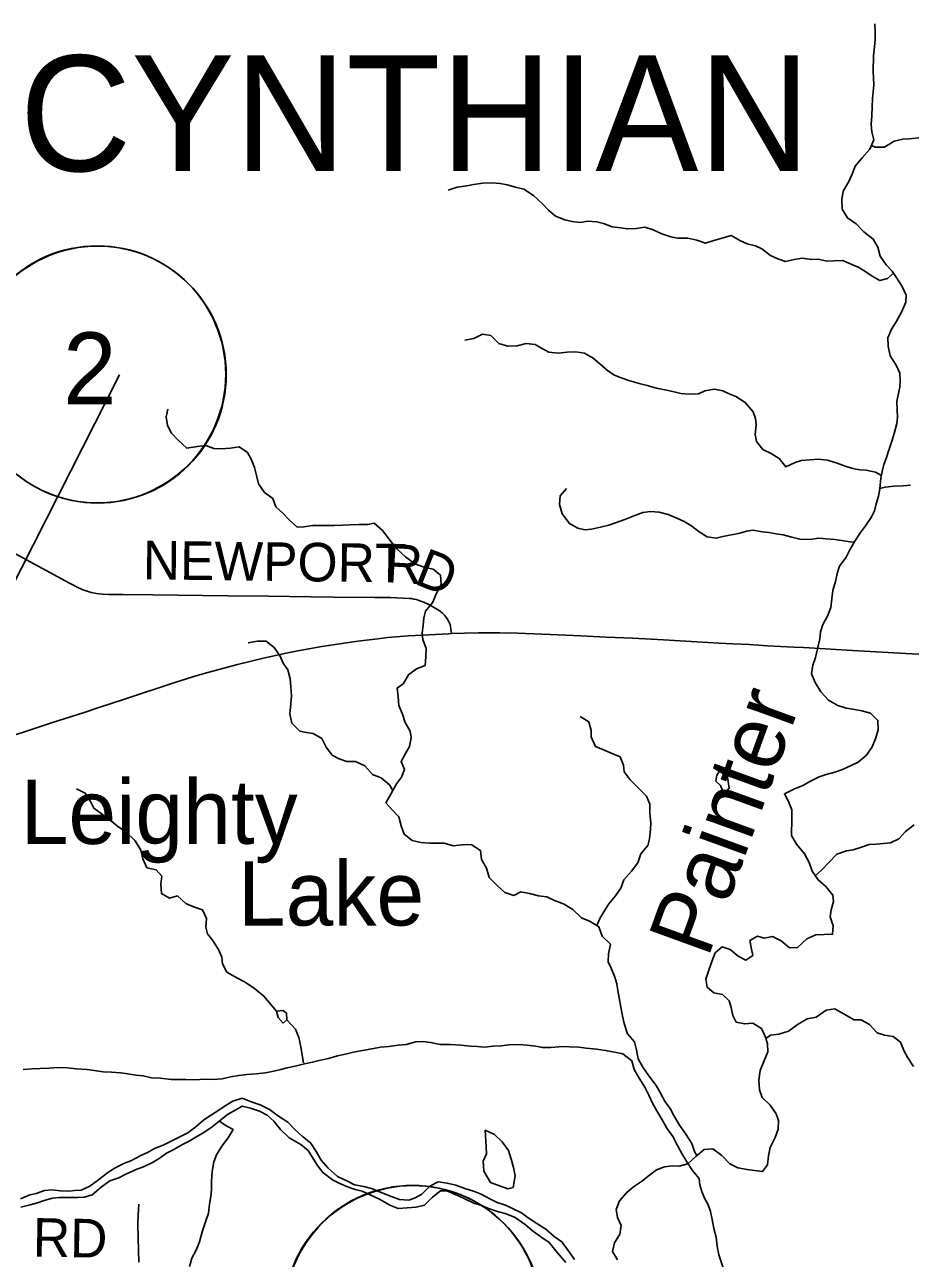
# Model space of a CAD drawing. Extents: x -87 to 2145, y -2128 to 440.
# Drawn here: x 75.6 to 110.05, y 358.85 to 406.86 of the extents above; entities that cross this region are included whole.
import ezdxf

# ---------------------------------------------------------------- set-up
doc = ezdxf.new("R2010")
doc.units = 0
for name, color, linetype in [('GM_X_County_Road', 7, 'Continuous'), ('GM_X_County_Road_Text', 7, 'Continuous'), ('GM_X_Major_River', 7, 'Continuous'), ('GM_X_Minor_Lake', 7, 'Continuous'), ('GM_X_Minor_Lake_Text', 7, 'Continuous'), ('GM_X_Minor_River', 7, 'Continuous'), ('GM_X_Minor_River_Text', 7, 'Continuous'), ('GM_X_State_Route', 7, 'Continuous'), ('GM_X_Township_Road', 7, 'Continuous'), ('GM_X_Township_Road_Text', 7, 'Continuous'), ('GM_X_Township_Text', 7, 'Continuous'), ('SH_Masking', 7, 'Continuous'), ('SH_Text', 7, 'Continuous')]:
    doc.layers.add(name, color=color, linetype=linetype)

msp = doc.modelspace()

# ---------------------------------------------------------------- linework, layer by layer
at = {"layer": 'GM_X_County_Road'}
msp.add_lwpolyline([(75.245, 386.269), (75.806, 385.963), (76.427, 385.626), (77.335, 385.133), (77.685, 384.95), (77.898, 384.858), (77.992, 384.825), (78.182, 384.769), (78.393, 384.725), (78.623, 384.697), (78.87, 384.686), (79.412, 384.68), (80.593, 384.67), (81.545, 384.658), (83.497, 384.637), (85.088, 384.615), (86.729, 384.595), (87.615, 384.587), (89.207, 384.567), (89.814, 384.563), (90.569, 384.534), (90.65, 384.525), (90.739, 384.509), (90.836, 384.486), (90.975, 384.443), (91.126, 384.384), (91.287, 384.307), (91.686, 384.085), (91.768, 384.029), (91.849, 383.959), (91.923, 383.887), (91.974, 383.824), (92.023, 383.761), (92.076, 383.676), (92.114, 383.601), (92.146, 383.525), (92.165, 383.446), (92.18, 383.343), (92.204, 383.165)], dxfattribs=at)
at = {"layer": 'GM_X_Major_River'}
for points in [[(75.43, 361.169), (75.793, 361.324), (76.044, 361.38), (76.366, 361.495), (76.637, 361.52), (76.987, 361.474), (77.297, 361.469), (77.548, 361.495), (77.798, 361.511), (78.131, 361.666), (78.465, 361.911), (78.83, 362.196), (79.144, 362.391), (79.477, 362.556), (79.729, 362.652), (80.112, 362.856), (80.395, 362.982), (80.647, 363.128), (80.99, 363.263), (81.343, 363.438), (81.686, 363.612), (81.939, 363.739), (82.253, 363.974), (82.568, 364.249), (82.831, 364.416), (83.185, 364.65), (83.438, 364.817), (83.69, 364.963), (84.053, 365.087)], [(84.053, 365.087), (84.401, 364.941), (84.759, 364.825), (85.127, 364.649), (85.473, 364.382), (85.83, 364.156), (86.105, 363.871), (86.401, 363.595)], [(88.45, 361.537), (88.152, 361.632), (87.853, 361.767), (87.575, 361.902), (87.19, 362.199), (86.984, 362.463), (86.828, 362.716), (86.623, 363.05), (86.346, 363.285), (85.89, 363.543), (85.555, 363.87), (85.29, 364.185), (85.033, 364.43), (84.726, 364.585), (84.387, 364.701), (84.058, 364.776), (83.805, 364.63), (83.482, 364.455), (83.218, 364.229), (82.894, 363.973), (82.56, 363.748), (82.256, 363.573), (81.994, 363.417), (81.731, 363.281), (81.377, 363.076), (81.115, 362.94), (80.831, 362.744), (80.568, 362.578), (80.215, 362.414), (79.964, 362.318), (79.53, 362.134), (79.257, 361.988), (78.915, 361.874), (78.571, 361.619), (78.226, 361.324), (77.924, 361.238), (77.663, 361.223), (77.333, 361.218), (76.943, 361.225), (76.672, 361.189), (76.36, 361.104), (76.098, 361.018), (75.807, 360.932), (75.445, 360.848)], [(86.401, 363.595), (86.718, 363.35), (86.933, 363.015), (87.137, 362.671), (87.403, 362.366), (87.768, 362.039), (88.155, 361.853), (88.423, 361.708), (88.792, 361.642), (89.131, 361.556), (89.46, 361.42), (89.828, 361.274), (90.176, 361.148), (90.536, 361.112), (90.788, 361.208), (91.05, 361.354), (91.355, 361.66), (91.679, 361.825), (92.028, 361.779), (92.367, 361.704), (92.726, 361.567), (93.094, 361.451), (93.353, 361.347), (93.72, 361.15), (93.978, 361.026), (94.297, 360.92), (94.923, 360.629), (95.18, 360.435), (95.517, 360.209), (95.873, 359.982), (96.199, 359.706), (96.496, 359.501), (96.741, 359.156), (96.985, 358.802)], [(96.653, 358.687), (96.329, 359.073), (95.995, 359.469), (95.678, 359.695), (95.342, 359.941), (95.065, 360.166), (94.679, 360.443), (94.331, 360.579), (93.992, 360.675), (93.644, 360.791), (93.376, 360.905), (93.067, 361), (92.669, 361.197), (92.341, 361.333), (92.023, 361.479), (91.773, 361.483), (91.459, 361.227), (91.153, 360.921), (90.822, 360.847), (90.471, 360.812), (90.13, 360.798), (89.802, 360.924), (89.405, 361.151), (89.057, 361.307), (88.729, 361.462), (88.45, 361.537)]]:
    msp.add_lwpolyline(points, dxfattribs=at)
at = {"layer": 'GM_X_Minor_Lake'}
for points in [[(102.732, 377.973), (102.519, 377.66), (102.485, 377.42), (102.672, 377.256), (102.757, 377.034), (102.833, 376.955)], [(102.833, 376.955), (103, 377.15), (102.903, 377.833), (102.732, 377.973)], [(85.649, 368.502), (85.388, 368.477), (85.463, 368.225), (85.649, 368.001)], [(85.649, 368.001), (85.463, 368.225), (85.388, 368.477), (85.649, 368.502), (85.787, 368.4), (85.792, 368.139), (85.649, 368.001)], [(85.649, 368.001), (85.792, 368.139), (85.787, 368.4), (85.649, 368.502)], [(94.602, 361.609), (94.682, 362.064), (94.618, 362.386), (94.524, 362.708), (94.421, 363.051), (94.177, 363.386), (93.872, 363.673), (93.515, 363.84), (93.553, 363.188)], [(93.553, 363.188), (93.557, 362.917), (93.432, 362.629), (93.454, 362.248), (93.716, 361.802), (94.392, 361.558), (94.602, 361.609)]]:
    msp.add_lwpolyline(points, dxfattribs=at)
at = {"layer": 'GM_X_Minor_River'}
for points in [[(106.771, 377.678), (107.113, 377.77), (107.416, 377.873), (107.77, 378.046), (108.023, 378.16), (108.329, 378.424), (108.556, 378.729), (108.694, 379.067), (108.803, 379.425), (108.791, 379.786), (108.498, 380.074), (108.16, 380.162), (107.821, 380.22), (107.562, 380.266), (107.225, 380.364), (106.869, 380.573), (106.567, 380.9), (106.345, 381.256), (106.213, 381.6), (106.261, 381.93), (106.368, 382.238), (106.436, 382.578), (106.525, 382.957), (106.552, 383.227), (106.649, 383.515), (106.826, 383.842), (106.964, 384.18), (107.002, 384.52), (107.04, 384.84), (107.138, 385.188), (107.205, 385.498), (107.292, 385.787), (107.551, 386.142), (107.708, 386.449), (107.895, 386.765), (108.113, 387.101), (108.309, 387.357), (108.527, 387.683), (108.653, 387.941), (108.72, 388.21), (108.817, 388.519), (108.863, 388.799), (108.903, 389.209), (108.959, 389.478), (109.026, 389.748), (109.122, 390.016), (109.23, 390.345), (109.337, 390.653), (109.424, 390.952), (109.533, 391.341), (109.549, 391.591), (109.535, 391.862), (109.523, 392.193), (109.579, 392.453), (109.646, 392.752), (109.662, 393.013), (109.649, 393.294), (109.506, 393.608), (109.265, 393.975), (109.193, 394.347), (109.171, 394.669), (109.319, 395.006), (109.505, 395.293), (109.714, 395.669), (109.883, 396.067), (109.89, 396.337), (109.737, 396.672), (109.525, 396.998), (109.341, 397.263), (109.117, 397.519), (108.875, 397.856), (108.792, 398.198), (108.61, 398.514), (108.246, 398.803), (107.943, 399.111), (107.609, 399.339), (107.406, 399.675), (107.385, 400.057), (107.443, 400.387), (107.661, 400.753), (107.788, 401.041), (107.905, 401.359), (108.173, 401.684), (108.481, 402.018), (108.629, 402.376), (108.556, 402.689), (108.523, 402.97), (108.551, 403.311), (108.569, 403.662), (108.576, 403.983), (108.612, 404.243), (108.628, 404.523), (108.624, 404.774), (108.61, 405.045), (108.624, 405.647), (108.652, 405.998), (108.679, 406.288), (108.686, 406.599), (108.673, 406.89)], [(108.539, 402.159), (108.683, 402.094), (109.043, 402.095), (109.418, 402.328), (109.76, 402.41), (110.011, 402.424), (110.512, 402.473)], [(109.394, 397.187), (109.164, 396.986), (108.862, 396.903), (108.566, 397.07), (108.281, 397.267), (108.024, 397.424), (107.687, 397.562), (107.43, 397.678), (107.06, 397.667), (106.809, 397.652), (106.471, 397.74), (106.211, 397.726), (105.842, 397.775), (105.53, 397.722), (105.199, 397.649), (104.901, 397.746), (104.614, 397.883), (104.28, 398.142), (104.022, 398.258), (103.704, 398.336), (103.447, 398.452), (103.081, 398.651), (102.729, 398.559), (102.407, 398.466), (102.084, 398.353), (101.747, 398.481), (101.398, 398.55), (100.988, 398.559), (100.729, 398.605), (100.382, 398.724), (100.045, 398.872), (99.728, 398.979), (99.396, 398.927), (99.046, 398.915), (98.787, 398.961), (98.458, 398.989), (98.111, 399.127), (97.852, 399.193), (97.502, 399.211), (97.201, 399.168), (96.902, 399.195), (96.613, 399.262), (96.247, 399.411), (95.972, 399.648), (95.728, 399.905), (95.385, 400.214), (95.02, 400.463), (94.692, 400.531), (94.364, 400.629), (94.095, 400.675), (93.766, 400.703), (93.415, 400.691), (93.054, 400.639), (92.793, 400.595), (92.421, 400.543), (92.068, 400.421)], [(108.926, 389.317), (108.699, 389.444), (108.34, 389.523), (108.081, 389.539), (107.812, 389.595), (107.553, 389.661), (107.206, 389.8), (106.829, 389.909), (106.47, 389.947), (106.139, 389.924), (105.818, 389.902), (105.566, 389.817), (105.202, 389.655), (104.95, 389.982), (104.634, 390.17), (104.318, 390.328), (104.065, 390.644), (104.021, 390.906), (104.05, 391.286), (104.026, 391.538), (103.942, 391.79), (103.62, 392.159), (103.266, 392.388), (103.008, 392.494), (102.751, 392.61), (102.432, 392.678), (102.06, 392.606), (101.808, 392.492), (101.447, 392.48), (101.118, 392.508), (100.859, 392.574), (100.571, 392.641), (100.172, 392.72), (99.815, 392.818), (99.506, 392.896), (99.138, 392.995), (98.801, 393.113), (98.543, 393.219), (98.277, 393.396), (97.974, 393.663), (97.709, 393.88), (97.373, 394.079), (97.044, 394.126), (96.704, 394.114), (96.353, 394.082), (95.984, 394.121), (95.707, 394.268), (95.45, 394.414), (95.111, 394.452), (94.759, 394.36), (94.388, 394.348), (94.041, 394.457), (93.728, 394.765), (93.409, 394.812), (93.075, 394.65), (92.723, 394.588)], [(87.382, 387.371), (87.062, 387.369), (86.812, 387.365), (86.461, 387.323), (86.2, 387.309), (85.887, 387.587), (85.633, 387.853), (85.369, 388.1), (85.246, 388.424), (84.932, 388.652), (84.69, 388.998), (84.626, 389.26), (84.534, 389.624), (84.412, 389.957), (84.268, 390.211), (83.943, 390.43), (83.602, 390.377), (83.241, 390.356), (82.961, 390.372), (82.644, 390.48), (82.313, 390.448), (81.901, 390.377), (81.548, 390.706), (81.314, 390.962), (81.151, 391.267), (81.099, 391.599), (81.166, 391.898)], [(108.865, 388.811), (109.075, 388.864), (109.426, 388.906), (109.777, 388.918), (110.057, 388.942)], [(107.87, 386.723), (107.715, 386.739), (107.376, 386.787), (107.117, 386.823), (106.777, 386.851), (106.498, 386.878), (106.136, 386.826), (105.757, 386.845), (105.438, 386.912), (105.1, 387.01), (104.831, 387.047), (104.552, 387.093), (104.293, 387.129), (103.934, 387.188), (103.683, 387.153), (103.421, 387.069), (102.758, 386.944), (102.496, 386.88), (102.147, 386.928), (101.842, 387.126), (101.547, 387.343), (101.281, 387.52), (100.964, 387.657), (100.637, 387.795), (100.279, 387.884), (99.94, 387.922), (99.639, 387.879), (99.275, 387.737), (98.942, 387.604), (98.579, 387.472), (98.317, 387.388), (97.995, 387.305), (97.643, 387.223), (97.392, 387.199), (97.114, 387.265), (96.788, 387.453), (96.506, 387.821), (96.405, 388.194), (96.423, 388.525), (96.67, 388.81)], [(101.744, 362.852), (101.66, 363.013), (101.548, 363.326), (101.316, 363.682), (101.075, 364.039), (100.853, 364.405), (100.71, 364.678), (100.516, 364.944), (100.315, 365.309), (100.161, 365.573), (99.88, 365.951), (99.648, 366.297), (99.466, 366.622), (99.394, 366.964), (99.321, 367.276), (99.048, 367.583), (98.918, 367.987), (98.855, 368.289), (98.793, 368.632), (98.722, 368.994), (98.678, 369.276), (98.635, 369.537), (98.561, 369.8), (98.409, 370.144), (98.295, 370.397), (98.312, 370.707), (98.381, 371.077), (98.058, 371.385), (97.937, 371.758), (97.602, 371.967), (97.255, 372.105), (96.923, 372.434), (96.587, 372.632), (96.211, 372.781), (95.904, 372.918), (95.585, 372.956), (95.237, 373.044), (94.898, 373.112), (94.625, 372.978), (94.277, 373.087), (93.974, 373.364), (93.671, 373.672), (93.559, 374.035), (93.367, 374.371), (93.326, 374.722), (92.961, 374.961), (92.611, 374.95), (92.27, 374.907), (91.912, 375.006), (91.652, 375.012), (91.352, 375.009), (91.002, 375.037), (90.674, 375.115), (90.359, 375.353), (90.237, 375.687), (90.156, 376.039), (89.892, 376.306), (89.648, 376.582), (89.836, 376.919), (90.066, 377.314), (90.262, 377.58), (90.369, 377.878), (90.237, 378.192), (90.414, 378.499), (90.571, 378.776), (90.629, 379.115), (90.595, 379.367), (90.403, 379.702), (90.29, 380.035), (90.148, 380.369), (90.126, 380.711), (90.084, 381.043), (90.338, 381.217), (90.527, 381.564), (90.842, 381.797), (91.176, 381.929), (91.203, 382.26), (91.211, 382.59), (91.089, 382.934), (91.065, 383.185), (91.093, 383.495), (91.119, 383.775), (91.195, 384.034), (91.474, 384.389), (91.611, 384.706), (91.8, 385.073), (91.769, 385.434), (91.484, 385.672), (91.136, 385.75), (90.779, 385.878), (90.415, 386.148), (90.082, 386.446), (89.81, 386.793), (89.519, 387.171), (89.195, 387.459), (88.944, 387.415), (88.604, 387.413), (88.263, 387.401), (87.973, 387.388), (87.633, 387.376), (87.382, 387.371)], [(89.917, 377.058), (89.785, 377.281), (89.471, 377.549), (89.134, 377.687), (88.832, 378.025), (88.466, 378.184), (88.126, 378.191), (87.828, 378.289), (87.561, 378.435), (87.329, 378.741), (87.157, 379.086), (86.821, 379.274), (86.562, 379.311), (86.303, 379.367), (85.99, 379.675), (85.909, 380.047), (85.935, 380.307), (85.976, 380.748), (85.954, 381.109), (85.931, 381.41), (85.829, 381.753), (85.655, 382.008), (85.532, 382.282), (85.3, 382.628), (84.985, 382.876), (84.655, 382.873), (84.293, 382.802)], [(97.857, 371.808), (97.975, 372.078), (98.131, 372.335), (98.318, 372.642), (98.576, 372.956), (98.783, 373.262), (98.911, 373.58), (99.199, 373.914), (99.447, 374.249), (99.565, 374.597), (99.833, 374.912), (99.909, 375.18), (99.938, 375.541), (99.954, 375.801), (99.923, 376.172), (99.911, 376.524), (99.788, 376.837), (99.495, 377.135), (99.153, 377.473), (98.921, 377.789), (98.887, 378.041), (98.764, 378.364), (98.388, 378.524), (98.12, 378.64), (97.803, 378.768), (97.632, 379.143), (97.638, 379.393), (97.546, 379.726), (97.211, 379.934)], [(98.659, 358.794), (98.466, 359.119), (98.544, 359.458), (98.752, 359.794), (98.801, 360.133), (98.658, 360.437), (98.605, 360.759), (98.743, 361.087), (99.021, 361.411), (99.277, 361.635), (99.592, 361.839), (99.908, 362.092), (100.173, 362.296), (100.486, 362.409), (100.797, 362.452), (101.057, 362.446), (101.399, 362.528), (101.706, 362.821), (102.032, 363.084), (102.363, 363.117), (102.717, 362.858), (103.03, 362.53), (103.346, 362.372), (103.704, 362.304), (103.984, 362.277), (104.303, 362.23), (104.499, 362.496), (104.537, 362.836), (104.595, 363.165), (104.795, 363.551), (104.912, 363.879), (104.921, 364.22), (104.827, 364.482), (104.605, 364.818), (104.282, 365.116), (104.179, 365.409), (104.158, 365.791), (104.206, 366.16), (104.355, 366.518), (104.514, 366.885), (104.492, 367.206), (104.417, 367.458), (104.256, 367.803), (103.92, 368.001), (103.61, 367.978), (103.271, 368.046), (103.147, 368.3), (103.084, 368.612), (103.001, 368.874), (102.746, 369.121), (102.408, 369.179), (102.143, 369.405), (102.09, 369.717), (102.209, 370.065), (102.327, 370.403), (102.455, 370.741), (102.73, 370.975), (103.048, 370.868), (103.352, 370.61), (103.658, 370.453), (103.923, 370.637), (103.869, 370.889), (103.807, 371.221), (104.101, 371.395), (104.359, 371.318), (104.691, 371.371), (105.027, 371.203), (105.35, 370.935), (105.661, 370.947), (106.029, 371.28), (106.373, 371.442), (106.703, 371.454), (107.024, 371.467), (107.051, 371.787), (106.93, 372.141), (106.966, 372.411), (107.064, 372.739), (107.04, 372.99), (106.758, 373.318), (106.464, 373.585), (106.232, 373.921), (106.11, 374.255), (105.938, 374.599), (105.626, 374.968), (105.424, 375.303), (105.44, 375.974), (105.438, 376.305), (105.315, 376.629), (105.153, 376.933), (105.517, 377.115), (105.871, 377.257), (106.165, 377.421), (106.499, 377.594), (106.771, 377.678)], [(85.388, 368.477), (84.897, 369.057), (84.534, 369.356), (84.17, 369.595), (83.844, 369.773), (83.459, 369.992), (83.287, 370.317), (83.263, 370.568), (83.14, 370.872), (82.908, 371.228), (82.714, 371.483), (82.64, 371.735), (82.668, 372.075), (82.516, 372.42), (82.208, 372.517), (81.862, 372.666), (81.539, 372.954), (81.226, 372.871), (80.921, 373.048), (80.889, 373.41), (80.937, 373.719), (80.712, 373.975), (80.354, 374.054), (80.192, 374.398), (80.12, 374.731), (79.889, 375.097), (79.527, 375.446), (79.202, 375.674), (78.918, 375.901), (78.574, 376.17), (78.288, 376.367), (78.154, 376.631), (77.952, 376.956), (77.616, 377.125)], [(106.355, 373.742), (106.593, 373.953), (106.87, 374.247), (107.188, 374.581), (107.571, 374.712), (107.822, 374.756), (108.185, 374.868), (108.447, 374.952), (108.717, 374.966), (109.008, 375), (109.279, 375.023), (109.603, 375.176), (109.869, 375.461), (110.196, 375.724)], [(104.433, 367.407), (104.609, 367.534), (104.94, 367.576), (105.313, 367.688), (105.69, 367.96), (106.035, 368.172), (106.387, 368.234), (106.774, 368.516), (107.115, 368.558), (107.48, 368.349), (107.865, 368.14), (108.135, 368.134), (108.461, 367.956), (108.763, 367.628), (109.041, 367.532), (109.39, 367.483), (109.665, 367.267), (109.807, 366.912), (109.95, 366.649), (110.172, 366.313)], [(86.439, 366.456), (86.393, 366.757), (86.341, 367.089), (86.259, 367.442), (86.127, 367.775), (85.792, 368.139)], [(75.541, 366.199), (75.882, 366.223), (76.193, 366.238), (76.553, 366.253), (76.884, 366.277), (77.244, 366.261), (77.604, 366.225), (78.024, 366.198), (78.294, 366.164), (78.653, 366.108), (78.974, 366.093), (79.324, 366.077), (79.613, 366.032), (79.923, 365.987), (80.203, 365.952), (80.532, 365.877), (80.872, 365.861), (81.292, 365.814), (81.622, 365.809), (81.872, 365.814), (82.152, 365.8), (82.413, 365.806), (82.663, 365.822), (82.923, 365.807), (83.274, 365.842), (83.606, 365.916), (83.927, 365.971), (84.238, 366.006), (84.599, 366.03), (84.96, 366.075), (85.291, 366.139), (85.563, 366.205), (85.814, 366.261), (86.125, 366.336), (86.477, 366.421), (86.799, 366.486), (87.11, 366.571), (87.421, 366.626), (87.763, 366.73), (88.135, 366.815), (88.386, 366.871), (88.738, 366.935), (89.099, 367.009), (89.441, 367.064), (89.762, 367.099), (90.123, 367.153), (90.444, 367.178), (90.816, 367.272), (91.086, 367.288), (91.386, 367.253), (91.755, 367.177), (92.165, 367.17)], [(92.165, 367.17), (92.566, 367.153), (92.935, 367.107), (93.195, 367.093), (93.485, 367.068), (93.816, 367.103), (94.147, 367.128), (94.428, 367.163), (94.808, 367.177), (95.128, 367.152), (95.478, 367.106), (95.737, 367.062), (96.068, 367.056), (96.539, 367.099), (96.789, 367.085), (97.159, 367.069), (97.439, 367.034), (97.839, 366.987), (98.198, 366.941), (98.537, 366.876), (98.867, 366.81), (99.213, 366.544), (99.307, 366.202), (99.502, 365.858), (99.717, 365.513), (99.882, 365.2), (100.027, 364.897), (100.192, 364.593), (100.397, 364.239), (100.582, 363.915), (100.807, 363.591), (100.992, 363.247), (101.157, 362.934), (101.352, 362.61), (101.576, 362.275), (101.842, 361.96), (101.858, 361.709), (101.944, 361.457), (102.04, 361.195), (102.185, 360.932), (102.282, 360.68), (102.336, 360.358), (102.411, 360.016), (102.495, 359.674), (102.54, 359.323), (102.605, 358.991), (102.853, 358.245)], [(83.177, 364.196), (83.395, 364.035), (83.703, 363.86), (83.517, 363.542), (83.262, 363.216), (83.056, 362.878), (82.952, 362.609), (82.885, 362.23), (82.869, 361.839), (82.865, 361.588), (82.851, 361.338), (82.785, 360.958), (82.749, 360.608), (82.613, 360.239), (82.507, 359.88), (82.391, 359.501), (82.265, 359.173), (82.1, 358.855), (82.005, 358.535)]]:
    msp.add_lwpolyline(points, dxfattribs=at)
at = {"layer": 'GM_X_State_Route'}
msp.add_lwpolyline([(74.341, 378.943), (75.824, 379.421), (76.681, 379.703), (77.867, 380.087), (78.522, 380.304), (78.882, 380.415), (79.551, 380.637), (81.405, 381.25), (82.172, 381.491), (82.582, 381.611), (83.198, 381.784), (83.881, 381.963), (84.885, 382.207), (85.767, 382.403), (86.218, 382.492), (87.155, 382.656), (87.511, 382.718), (88.551, 382.866), (89.333, 382.964), (89.725, 383.008), (90.51, 383.072), (91.067, 383.108), (92.083, 383.161), (92.204, 383.165), (92.707, 383.185), (93.248, 383.193), (94.086, 383.192), (94.775, 383.178), (96.349, 383.121), (97.234, 383.081), (98.217, 383.029), (99.25, 382.981), (100.445, 382.918), (101.74, 382.848), (102.607, 382.796), (103.148, 382.764), (103.787, 382.735), (104.491, 382.692), (105.522, 382.642), (105.9, 382.623), (106.112, 382.612), (106.964, 382.559), (107.799, 382.513), (109.879, 382.393), (111.107, 382.321)], dxfattribs=at)
at = {"layer": 'GM_X_Township_Road'}
msp.add_lwpolyline([(80.035, 358.702), (80.005, 359.638), (79.995, 360.21), (80.01, 360.533), (80.034, 360.958)], dxfattribs=at)
at = {"layer": 'SH_Masking'}
for centre in [(78.438, 393.245), (90.703, 356.681)]:
    msp.add_circle(centre, 5, dxfattribs=at)
at = {"layer": 'SH_Text'}
msp.add_line((63.542, 362.223), (79.29, 393.239), dxfattribs=at)
for centre in [(78.419, 393.253), (90.684, 356.689)]:
    msp.add_circle(centre, 5, dxfattribs=at)

# ---------------------------------------------------------------- texts
at = {"layer": 'GM_X_County_Road_Text'}
for s, rotation, p in [('NEWPORT', 359.292, (80.186, 385.279)), ('R', 356.6377, (89.589, 385.169)), ('D', 338.4868, (90.696, 385.124))]:
    msp.add_text(s, height=1.5, rotation=rotation, dxfattribs=at).set_placement(p)
at = {"layer": 'GM_X_Minor_Lake_Text'}
for s, rotation, p in [('Leighty', 0.0318, (75.439, 374.977)), ('Lake', 0.0337, (83.891, 371.8))]:
    msp.add_text(s, height=2.5, rotation=rotation, dxfattribs=at).set_placement(p)
at = {"layer": 'GM_X_Minor_River_Text'}
msp.add_text('Painter', height=2.5004, rotation=70.0417, dxfattribs=at).set_placement((102.174, 370.498))
at = {"layer": 'GM_X_Township_Road_Text'}
msp.add_text('RD', height=1.5, rotation=359.0259, dxfattribs=at).set_placement((75.905, 358.923))
at = {"layer": 'GM_X_Township_Text'}
msp.add_text('CYNTHIAN', height=4.5, rotation=0, dxfattribs=at).set_placement((75.399, 401.162))
at = {"layer": 'SH_Text'}
msp.add_text('2', height=2.8, rotation=360, dxfattribs=at).set_placement((77.09, 392.085))

doc.saveas('drawing.dxf')
